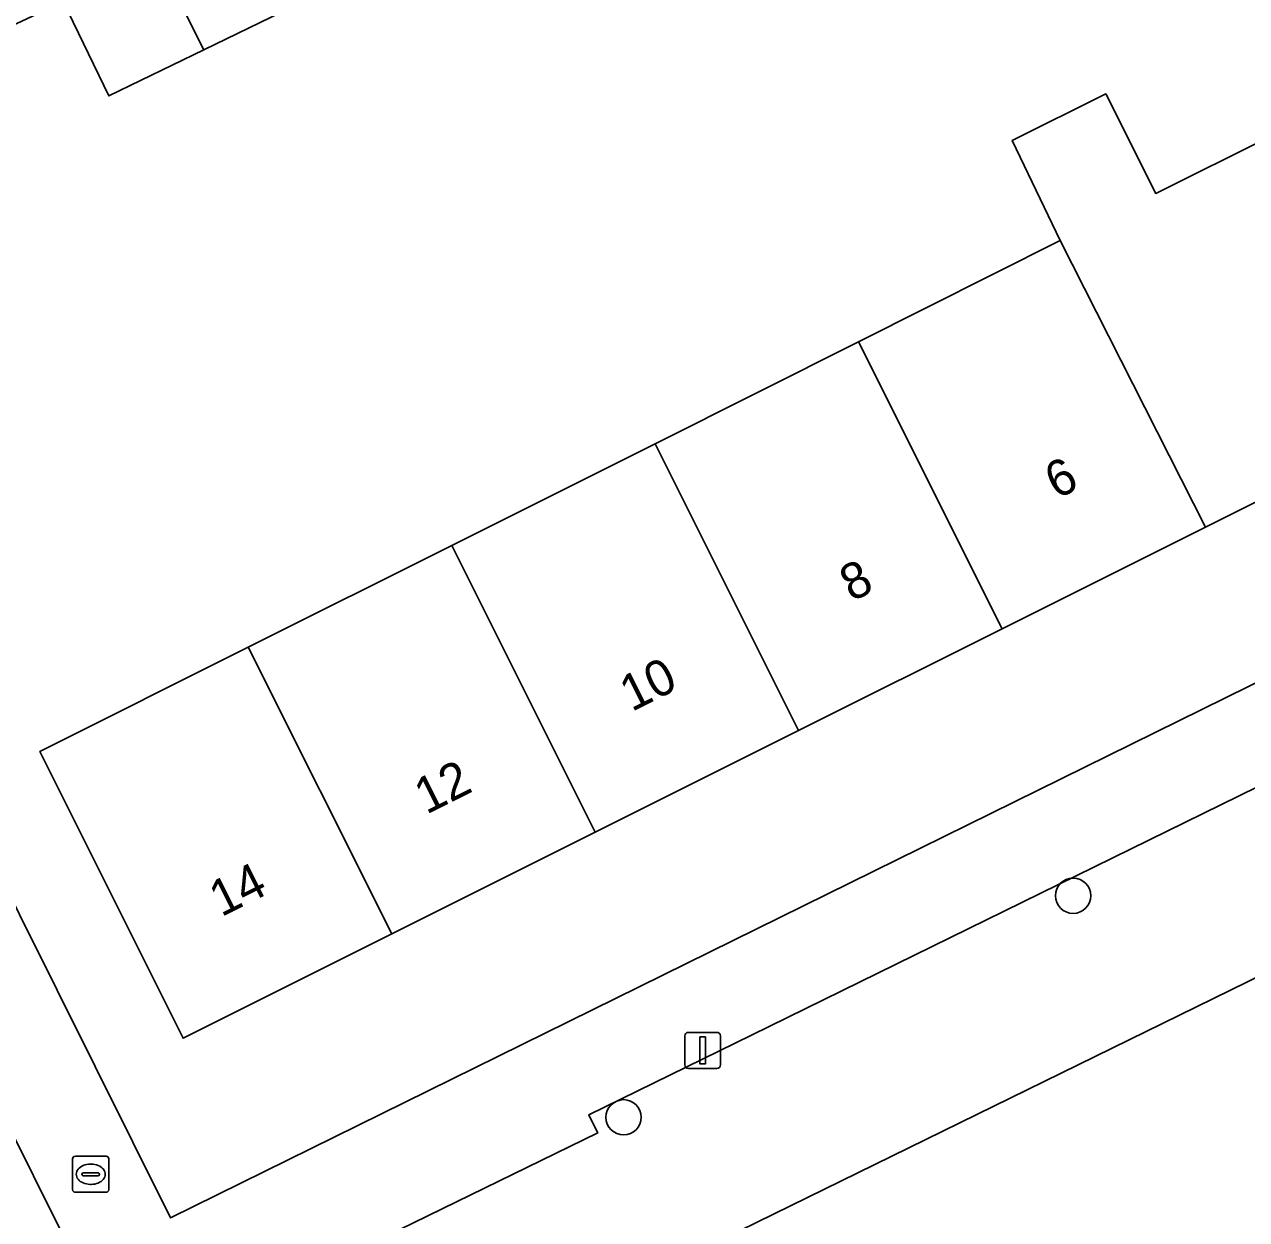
# Model space of a CAD drawing. Extents: x 157793 to 159380, y 380877 to 382313.
# Drawn here: x 158660.29 to 158694.14, y 381750.47 to 381783.57 of the extents above; entities that cross this region are included whole.
import ezdxf

# ---------------------------------------------------------------- set-up
doc = ezdxf.new("R2010")
doc.units = 0
for name, color, linetype in [('IMGEO_Boom', 7, 'Continuous'), ('IMGEO_Erf', 7, 'Continuous'), ('IMGEO_Kolk', 7, 'Continuous'), ('IMGEO_Lichtmast', 7, 'Continuous'), ('IMGEO_Pand', 7, 'Continuous'), ('IMGEO_Pand_nummerreeks', 7, 'Continuous'), ('IMGEO_Parkeervlak_open', 7, 'Continuous'), ('IMGEO_Rijbaan_lokaal_open', 7, 'Continuous'), ('IMGEO_Voetpad_open', 7, 'Continuous')]:
    doc.layers.add(name, color=color, linetype=linetype)

msp = doc.modelspace()

# ---------------------------------------------------------------- linework, layer by layer
at = {"layer": 'IMGEO_Boom'}
for centre in [(158689.338, 381759.435), (158676.887, 381753.297)]:
    msp.add_circle(centre, 0.489, dxfattribs=at)
at = {"layer": 'IMGEO_Erf'}
for points in [[(158652.833, 381773.608), (158664.341, 381750.51), (158698.744, 381767.475), (158702.114, 381769.137), (158698.031, 381781.498), (158694.567, 381788.614), (158692.84, 381787.718), (158692.53, 381787.751), (158686.889, 381793.622), (158685.297, 381792.823), (158685.356, 381792.706), (158682.336, 381791.19), (158676.624, 381788.322), (158673.96, 381786.985), (158672.621, 381789.718), (158666.957, 381786.919), (158668.227, 381784.306), (158668.061, 381784.225), (158665.264, 381782.867), (158662.633, 381781.589), (158661.365, 381784.202), (158660.955, 381784.003), (158655.247, 381781.327)], [(158657.523, 381724.549), (158661.658, 381726.677), (158669.515, 381730.559), (158669.644, 381730.759), (158669.676, 381730.808), (158670.31, 381732.042), (158665.854, 381741.022), (158663.118, 381746.51), (158650.25, 381772.319)]]:
    msp.add_lwpolyline(points, dxfattribs=at)
msp.add_lwpolyline([(158677.764, 381771.954), (158683.394, 381774.78), (158688.982, 381777.585), (158687.651, 381780.353), (158690.243, 381781.648), (158691.625, 381778.885), (158694.809, 381780.477), (158698.781, 381772.536), (158693.004, 381769.647), (158687.369, 381766.829), (158681.735, 381764.012), (158676.1, 381761.194), (158670.465, 381758.376), (158664.689, 381755.488), (158660.717, 381763.429), (158666.494, 381766.318), (158672.129, 381769.136)], close=True, dxfattribs=at)
at = {"layer": 'IMGEO_Kolk'}
for p, q in [((158661.704, 381752.22), (158662.556, 381752.22)), ((158661.629, 381751.294), (158661.629, 381752.146)), ((158662.117, 381752), (158662.142, 381752)), ((158662.63, 381752.146), (158662.63, 381751.294)), ((158661.888, 381751.714), (158661.888, 381751.726)), ((158662.326, 381751.677), (158661.928, 381751.677)), ((158661.931, 381751.763), (158662.329, 381751.763)), ((158662.372, 381751.726), (158662.372, 381751.714)), ((158662.556, 381751.22), (158661.704, 381751.22)), ((158662.14, 381751.44), (158662.115, 381751.44))]:
    msp.add_line(p, q, dxfattribs=at)
for points in [[(158661.704, 381752.22), (158662.556, 381752.22)], [(158661.629, 381751.294), (158661.629, 381752.146)], [(158662.63, 381752.146), (158662.63, 381751.294)], [(158662.556, 381751.22), (158661.704, 381751.22)]]:
    msp.add_lwpolyline(points, dxfattribs=at)
for centre, radius, start, end in [((158661.706, 381752.144), 0.0765, 91.552, 178.448), ((158661.706, 381752.144), 0.0765, 91.552, 178.448), ((158662.554, 381752.144), 0.0765, 1.552, 88.448), ((158662.554, 381752.144), 0.0765, 1.552, 88.448), ((158661.928, 381751.723), 0.0403, 85.8775, 175.7526), ((158661.925, 381751.713), 0.0366, 178.938, 274.7102), ((158662.329, 381751.72), 0.043, 264.8664, 352.4533), ((158662.333, 381751.725), 0.0386, 1.7309, 96.639), ((158661.706, 381751.296), 0.0765, 181.552, 268.448), ((158661.706, 381751.296), 0.0765, 181.552, 268.448), ((158662.554, 381751.296), 0.0765, 271.552, 358.448), ((158662.554, 381751.296), 0.0765, 271.552, 358.448)]:
    msp.add_arc(centre, radius, start, end, dxfattribs=at)
for centre, major_axis, ratio, start_param, end_param in [((158662.116, 381751.72), (-0.387, 0.002), 0.722429, 4.712389, 7.853982), ((158662.141, 381751.72), (-0.39, 0.002), 0.717154, 1.570796, 4.712389)]:
    msp.add_ellipse(centre, major_axis=major_axis, ratio=ratio, start_param=start_param, end_param=end_param, dxfattribs=at)
at = {"layer": 'IMGEO_Lichtmast'}
for p, q in [((158678.582, 381754.75), (158678.582, 381755.55)), ((158678.582, 381755.55), (158678.582, 381754.75)), ((158678.682, 381755.65), (158679.472, 381755.65)), ((158679.472, 381755.65), (158678.682, 381755.65)), ((158679.572, 381755.55), (158679.572, 381754.75)), ((158679.572, 381754.75), (158679.572, 381755.55)), ((158679.472, 381754.65), (158678.682, 381754.65)), ((158678.682, 381754.65), (158679.472, 381754.65))]:
    msp.add_line(p, q, dxfattribs=at)
msp.add_lwpolyline([(158679.002, 381755.525), (158679.152, 381755.525), (158679.152, 381754.775), (158679.002, 381754.775), (158679.002, 381755.525)], dxfattribs=at)
for centre, start, end in [((158678.682, 381755.55), 90, 180), ((158678.682, 381755.55), 90, 180), ((158679.472, 381755.55), 0, 90), ((158679.472, 381755.55), 360, 90), ((158678.682, 381754.75), 180, 270), ((158678.682, 381754.75), 180, 270), ((158679.472, 381754.75), 270, 0), ((158679.472, 381754.75), 270, 0)]:
    msp.add_arc(centre, 0.1, start, end, dxfattribs=at)
at = {"layer": 'IMGEO_Pand'}
for points in [[(158666.957, 381786.919), (158666.791, 381786.837), (158663.965, 381785.464), (158665.264, 381782.867), (158668.061, 381784.225), (158668.227, 381784.306)], [(158663.965, 381785.464), (158661.365, 381784.202), (158662.633, 381781.589), (158665.264, 381782.867)], [(158694.809, 381780.477), (158691.625, 381778.885), (158690.243, 381781.648), (158687.651, 381780.353), (158688.982, 381777.585), (158693.004, 381769.647), (158698.781, 381772.536)], [(158688.982, 381777.585), (158683.394, 381774.78), (158687.369, 381766.829), (158693.004, 381769.647)], [(158683.394, 381774.78), (158677.764, 381771.954), (158681.735, 381764.012), (158687.369, 381766.829)], [(158676.1, 381761.194), (158681.735, 381764.012), (158677.764, 381771.954), (158672.129, 381769.136)], [(158676.1, 381761.194), (158672.129, 381769.136), (158666.494, 381766.318), (158670.465, 381758.376)], [(158670.465, 381758.376), (158666.494, 381766.318), (158660.717, 381763.429), (158664.689, 381755.488)]]:
    msp.add_lwpolyline(points, close=True, dxfattribs=at)
at = {"layer": 'IMGEO_Parkeervlak_open'}
msp.add_lwpolyline([(158700.025, 381765.191), (158699.94, 381765.149), (158680.427, 381755.574), (158675.923, 381753.363), (158676.081, 381753.044), (158676.17, 381752.865), (158670.297, 381750), (158665.71, 381747.762), (158665.704, 381747.774), (158665.101, 381747.47), (158666.971, 381743.717), (158702.609, 381761.19)], dxfattribs=at)
at = {"layer": 'IMGEO_Rijbaan_lokaal_open'}
msp.add_lwpolyline([(158698.974, 381752.281), (158699.342, 381752.479), (158705.353, 381755.36), (158705.429, 381755.397), (158702.609, 381761.19), (158666.971, 381743.717), (158670.706, 381736.208), (158680.492, 381741.063), (158679.497, 381743.042), (158685.742, 381746.13), (158685.699, 381746.218), (158687.422, 381747.086)], dxfattribs=at)
at = {"layer": 'IMGEO_Voetpad_open'}
msp.add_lwpolyline([(158676.17, 381752.865), (158676.081, 381753.044), (158675.923, 381753.363), (158680.427, 381755.574), (158699.94, 381765.149), (158698.744, 381767.475), (158664.341, 381750.51), (158652.833, 381773.608), (158650.25, 381772.319), (158663.118, 381746.51), (158665.101, 381747.47), (158665.704, 381747.774), (158665.71, 381747.762), (158670.297, 381750)], close=True, dxfattribs=at)

# ---------------------------------------------------------------- texts
at = {"layer": 'IMGEO_Pand_nummerreeks'}
for s, rotation, p in [('6', 26.5681, (158688.884, 381770.405)), ('8', 26.5677, (158683.206, 381767.565)), ('10', 26.5677, (158677.112, 381764.518)), ('12', 26.5677, (158671.425, 381761.674)), ('14', 26.5677, (158665.745, 381758.833))]:
    msp.add_text(s, height=1, rotation=rotation, dxfattribs=at).set_placement(p)

doc.saveas('drawing.dxf')
